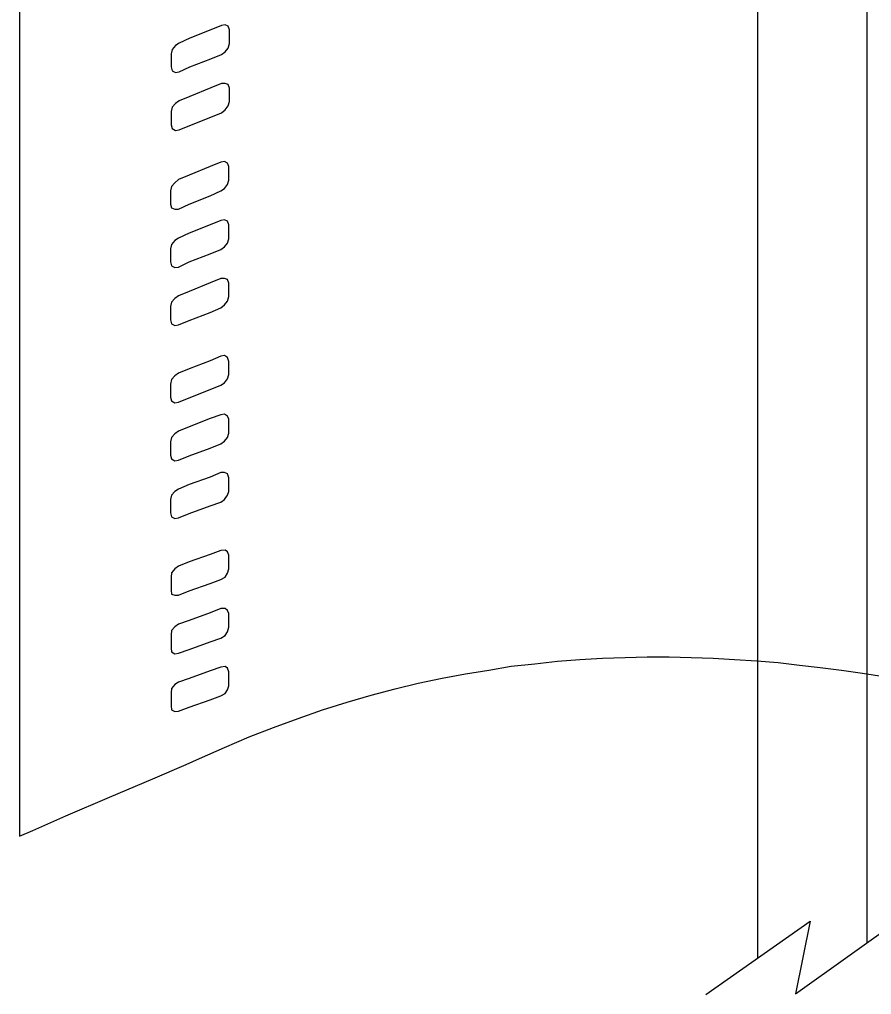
# Model space of a CAD drawing. Extents: x 638850 to 644908, y 297188 to 298900.
# Drawn here: x 638969.12 to 638990.04, y 297526.39 to 297550.33 of the extents above; entities that cross this region are included whole.
import ezdxf

# ---------------------------------------------------------------- set-up
doc = ezdxf.new("R2010")
doc.units = 0
for name, color, linetype in [('1', 7, 'Continuous'), ('16', 7, 'Continuous'), ('18', 7, 'Continuous'), ('2', 7, 'Continuous')]:
    doc.layers.add(name, color=color, linetype=linetype)

msp = doc.modelspace()

# ---------------------------------------------------------------- linework, layer by layer
at = {"layer": '1'}
msp.add_lwpolyline([(638985.974, 297526.389), (638988.535, 297528.189), (638988.178, 297526.404), (638990.803, 297528.28)], dxfattribs=at)
at = {"layer": '16'}
for points in [[(638974.078, 297549.476), (638974.173, 297549.538), (638974.248, 297549.632), (638974.281, 297549.74), (638974.281, 297549.74), (638974.281, 297549.832), (638974.281, 297549.986), (638974.281, 297550.078), (638974.281, 297550.078), (638974.248, 297550.172), (638974.173, 297550.202), (638974.078, 297550.186), (638974.078, 297550.186), (638973.816, 297550.078), (638973.306, 297549.878), (638973.044, 297549.754), (638973.044, 297549.754), (638972.952, 297549.692), (638972.874, 297549.6), (638972.844, 297549.492), (638972.844, 297549.492), (638972.844, 297549.413), (638972.844, 297549.246), (638972.844, 297549.168), (638972.844, 297549.168), (638972.874, 297549.076), (638972.952, 297549.03), (638973.044, 297549.044), (638973.044, 297549.044), (638973.306, 297549.168), (638973.816, 297549.368), (638974.078, 297549.476), (638974.078, 297549.476), (638974.078, 297549.476)], [(638974.078, 297548.039), (638974.173, 297548.117), (638974.248, 297548.209), (638974.281, 297548.317), (638974.281, 297548.317), (638974.281, 297548.396), (638974.281, 297548.566), (638974.281, 297548.644), (638974.281, 297548.644), (638974.248, 297548.736), (638974.173, 297548.765), (638974.078, 297548.765), (638974.078, 297548.765), (638973.816, 297548.657), (638973.306, 297548.441), (638973.044, 297548.333), (638973.044, 297548.333), (638972.952, 297548.271), (638972.874, 297548.18), (638972.844, 297548.072), (638972.844, 297548.072), (638972.844, 297547.98), (638972.844, 297547.823), (638972.844, 297547.748), (638972.844, 297547.748), (638972.874, 297547.653), (638972.952, 297547.607), (638973.044, 297547.623), (638973.044, 297547.623), (638973.306, 297547.731), (638973.816, 297547.931), (638974.078, 297548.039), (638974.078, 297548.039), (638974.078, 297548.039)], [(638974.062, 297546.122), (638974.157, 297546.184), (638974.232, 297546.279), (638974.265, 297546.387), (638974.265, 297546.387), (638974.265, 297546.479), (638974.265, 297546.632), (638974.265, 297546.724), (638974.265, 297546.724), (638974.232, 297546.803), (638974.157, 297546.848), (638974.062, 297546.832), (638974.062, 297546.832), (638973.8, 297546.724), (638973.29, 297546.508), (638973.028, 297546.4), (638973.028, 297546.4), (638972.936, 297546.325), (638972.858, 297546.23), (638972.828, 297546.122), (638972.828, 297546.122), (638972.828, 297546.047), (638972.828, 297545.876), (638972.828, 297545.798), (638972.828, 297545.798), (638972.858, 297545.706), (638972.936, 297545.674), (638973.028, 297545.674), (638973.028, 297545.674), (638973.29, 297545.798), (638973.8, 297546.001), (638974.062, 297546.122), (638974.062, 297546.122), (638974.062, 297546.122)], [(638974.062, 297544.686), (638974.157, 297544.748), (638974.232, 297544.842), (638974.265, 297544.95), (638974.265, 297544.95), (638974.265, 297545.042), (638974.265, 297545.196), (638974.265, 297545.288), (638974.265, 297545.288), (638974.232, 297545.382), (638974.157, 297545.412), (638974.062, 297545.396), (638974.062, 297545.396), (638973.8, 297545.288), (638973.29, 297545.088), (638973.028, 297544.964), (638973.028, 297544.964), (638972.936, 297544.902), (638972.858, 297544.81), (638972.828, 297544.702), (638972.828, 297544.702), (638972.828, 297544.624), (638972.828, 297544.456), (638972.828, 297544.378), (638972.828, 297544.378), (638972.858, 297544.286), (638972.936, 297544.24), (638973.028, 297544.254), (638973.028, 297544.254), (638973.29, 297544.378), (638973.8, 297544.578), (638974.062, 297544.686), (638974.062, 297544.686), (638974.062, 297544.686)], [(638974.062, 297543.249), (638974.157, 297543.328), (638974.232, 297543.419), (638974.265, 297543.527), (638974.265, 297543.527), (638974.265, 297543.606), (638974.265, 297543.776), (638974.265, 297543.854), (638974.265, 297543.854), (638974.232, 297543.946), (638974.157, 297543.976), (638974.062, 297543.976), (638974.062, 297543.976), (638973.8, 297543.868), (638973.29, 297543.652), (638973.028, 297543.544), (638973.028, 297543.544), (638972.936, 297543.482), (638972.858, 297543.39), (638972.828, 297543.282), (638972.828, 297543.282), (638972.828, 297543.19), (638972.828, 297543.033), (638972.828, 297542.958), (638972.828, 297542.958), (638972.858, 297542.863), (638972.936, 297542.817), (638973.028, 297542.834), (638973.028, 297542.834), (638973.29, 297542.942), (638973.8, 297543.141), (638974.062, 297543.249), (638974.062, 297543.249), (638974.062, 297543.249)], [(638974.062, 297541.351), (638974.157, 297541.413), (638974.232, 297541.505), (638974.265, 297541.613), (638974.265, 297541.613), (638974.265, 297541.691), (638974.265, 297541.862), (638974.265, 297541.937), (638974.265, 297541.937), (638974.232, 297542.032), (638974.157, 297542.078), (638974.062, 297542.061), (638974.062, 297542.061), (638973.8, 297541.953), (638973.29, 297541.754), (638973.028, 297541.646), (638973.028, 297541.646), (638972.936, 297541.583), (638972.858, 297541.489), (638972.828, 297541.381), (638972.828, 297541.381), (638972.828, 297541.305), (638972.828, 297541.135), (638972.828, 297541.057), (638972.828, 297541.057), (638972.858, 297540.965), (638972.936, 297540.919), (638973.028, 297540.933), (638973.028, 297540.933), (638973.29, 297541.041), (638973.8, 297541.243), (638974.062, 297541.351), (638974.062, 297541.351), (638974.062, 297541.351)], [(638974.062, 297539.915), (638974.157, 297539.977), (638974.232, 297540.069), (638974.265, 297540.177), (638974.265, 297540.177), (638974.265, 297540.269), (638974.265, 297540.425), (638974.265, 297540.517), (638974.265, 297540.517), (638974.232, 297540.595), (638974.157, 297540.641), (638974.062, 297540.625), (638974.062, 297540.625), (638973.8, 297540.533), (638973.29, 297540.331), (638973.028, 297540.223), (638973.028, 297540.223), (638972.936, 297540.161), (638972.858, 297540.069), (638972.828, 297539.961), (638972.828, 297539.961), (638972.828, 297539.882), (638972.828, 297539.715), (638972.828, 297539.637), (638972.828, 297539.637), (638972.858, 297539.545), (638972.936, 297539.496), (638973.028, 297539.513), (638973.028, 297539.513), (638973.29, 297539.621), (638973.8, 297539.807), (638974.062, 297539.915), (638974.062, 297539.915), (638974.062, 297539.915)], [(638974.062, 297538.478), (638974.157, 297538.541), (638974.232, 297538.649), (638974.265, 297538.74), (638974.265, 297538.74), (638974.265, 297538.835), (638974.265, 297538.989), (638974.265, 297539.081), (638974.265, 297539.081), (638974.232, 297539.172), (638974.157, 297539.205), (638974.062, 297539.205), (638974.062, 297539.205), (638973.8, 297539.097), (638973.29, 297538.91), (638973.028, 297538.802), (638973.028, 297538.802), (638972.936, 297538.74), (638972.858, 297538.649), (638972.828, 297538.541), (638972.828, 297538.541), (638972.828, 297538.449), (638972.828, 297538.292), (638972.828, 297538.217), (638972.828, 297538.217), (638972.858, 297538.122), (638972.936, 297538.076), (638973.028, 297538.092), (638973.028, 297538.092), (638973.29, 297538.2), (638973.8, 297538.387), (638974.062, 297538.478), (638974.062, 297538.478), (638974.062, 297538.478)], [(638974.062, 297536.578), (638974.17, 297536.64), (638974.232, 297536.734), (638974.265, 297536.842), (638974.265, 297536.842), (638974.265, 297536.934), (638974.265, 297537.088), (638974.265, 297537.18), (638974.265, 297537.18), (638974.232, 297537.258), (638974.17, 297537.304), (638974.062, 297537.29), (638974.062, 297537.29), (638973.8, 297537.196), (638973.29, 297537.012), (638973.028, 297536.904), (638973.028, 297536.904), (638972.936, 297536.842), (638972.858, 297536.748), (638972.844, 297536.64), (638972.844, 297536.64), (638972.844, 297536.564), (638972.844, 297536.394), (638972.844, 297536.316), (638972.844, 297536.316), (638972.858, 297536.224), (638972.936, 297536.192), (638973.028, 297536.192), (638973.028, 297536.192), (638973.29, 297536.3), (638973.8, 297536.486), (638974.062, 297536.578), (638974.062, 297536.578), (638974.062, 297536.578)], [(638974.062, 297535.141), (638974.17, 297535.203), (638974.232, 297535.298), (638974.265, 297535.406), (638974.265, 297535.406), (638974.265, 297535.498), (638974.265, 297535.652), (638974.265, 297535.746), (638974.265, 297535.746), (638974.232, 297535.822), (638974.17, 297535.868), (638974.062, 297535.868), (638974.062, 297535.868), (638973.8, 297535.76), (638973.29, 297535.576), (638973.028, 297535.481), (638973.028, 297535.481), (638972.936, 297535.419), (638972.858, 297535.328), (638972.844, 297535.22), (638972.844, 297535.22), (638972.844, 297535.141), (638972.844, 297534.974), (638972.844, 297534.896), (638972.844, 297534.896), (638972.858, 297534.804), (638972.936, 297534.755), (638973.028, 297534.771), (638973.028, 297534.771), (638973.29, 297534.863), (638973.8, 297535.049), (638974.062, 297535.141), (638974.062, 297535.141), (638974.062, 297535.141)], [(638974.062, 297533.721), (638974.17, 297533.783), (638974.232, 297533.875), (638974.265, 297533.969), (638974.265, 297533.969), (638974.265, 297534.061), (638974.265, 297534.231), (638974.265, 297534.31), (638974.265, 297534.31), (638974.232, 297534.401), (638974.17, 297534.447), (638974.062, 297534.431), (638974.062, 297534.431), (638973.8, 297534.339), (638973.29, 297534.153), (638973.028, 297534.061), (638973.028, 297534.061), (638972.936, 297533.999), (638972.858, 297533.907), (638972.844, 297533.799), (638972.844, 297533.799), (638972.844, 297533.721), (638972.844, 297533.551), (638972.844, 297533.475), (638972.844, 297533.475), (638972.858, 297533.381), (638972.936, 297533.335), (638973.028, 297533.351), (638973.028, 297533.351), (638973.29, 297533.443), (638973.8, 297533.629), (638974.062, 297533.721), (638974.062, 297533.721), (638974.062, 297533.721)]]:
    msp.add_lwpolyline(points, dxfattribs=at)
at = {"layer": '18'}
for p, q in [((638987.246, 297555.183), (638987.246, 297527.283)), ((638989.924, 297555.209), (638989.924, 297527.652))]:
    msp.add_line(p, q, dxfattribs=at)
at = {"layer": '2'}
for points in [[(638969.122, 297550.959), (638969.122, 297530.279), (638969.122, 297530.279), (638969.446, 297530.417), (638970.263, 297530.774), (638971.33, 297531.238), (638972.396, 297531.683), (638973.215, 297532.039), (638973.539, 297532.181), (638973.539, 297532.181), (638974.158, 297532.455), (638974.759, 297532.718), (638975.362, 297532.95), (638975.965, 297533.166), (638976.565, 297533.382), (638977.168, 297533.569), (638977.756, 297533.738), (638978.343, 297533.893), (638978.912, 297534.032), (638979.502, 297534.154), (638980.073, 297534.262), (638980.642, 297534.356), (638981.198, 297534.449), (638981.772, 297534.509), (638982.328, 297534.572), (638982.883, 297534.617), (638983.437, 297534.649), (638983.993, 297534.665), (638984.537, 297534.68), (638985.077, 297534.68), (638985.617, 297534.665), (638986.157, 297534.649), (638986.679, 297534.617), (638987.224, 297534.586), (638987.746, 297534.541), (638988.272, 297534.48)], [(638988.272, 297534.48), (638988.783, 297534.419), (638989.307, 297534.356), (638989.818, 297534.278), (638990.342, 297534.199)]]:
    msp.add_lwpolyline(points, dxfattribs=at)

doc.saveas('drawing.dxf')
